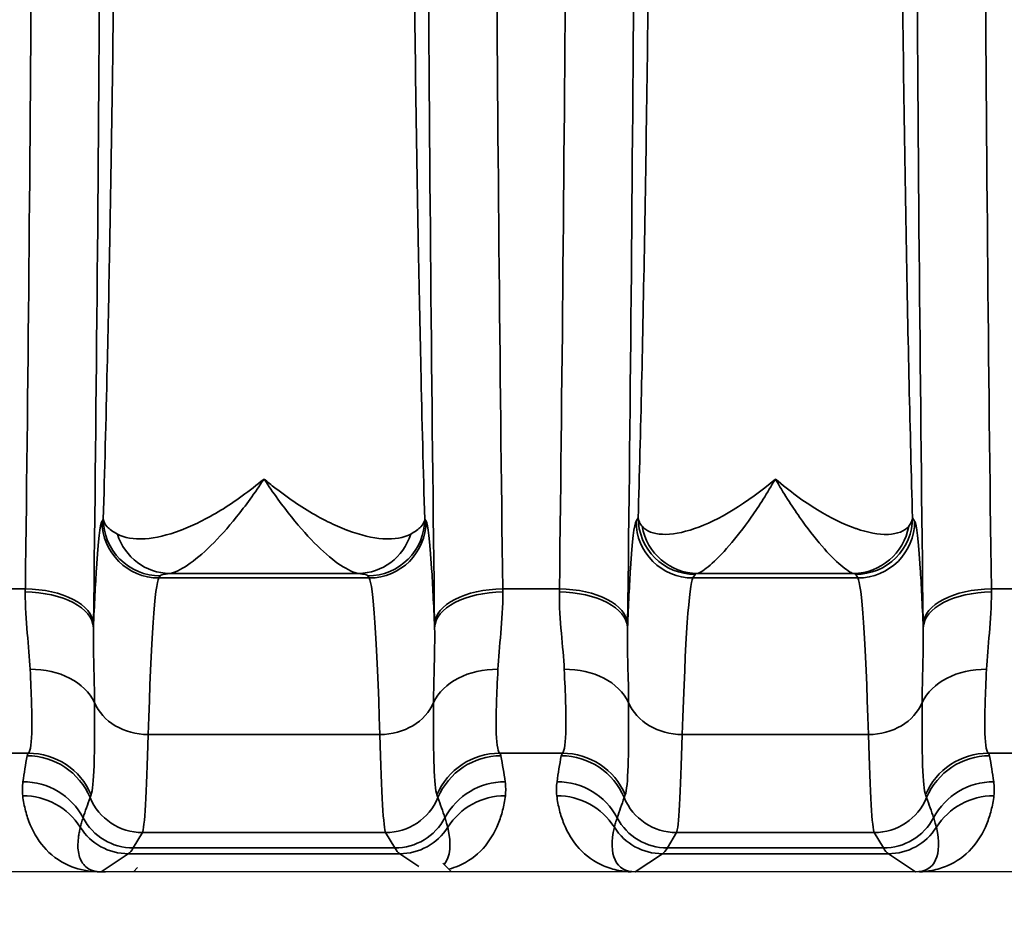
# Model space of a CAD drawing. Header units: millimetres. Extents: x 399 to 6233, y -1870 to 1602.
# Tile 483 of 656: x 5488.44 to 5497.11, y -96.84 to -88.94. Entities that reach past the tile are written whole.
import ezdxf

# ---------------------------------------------------------------- set-up
doc = ezdxf.new("R2010")
doc.units = ezdxf.units.MM
for name, color, linetype, lineweight in [('AM_5', 3, 'Continuous', 25), ('可見 (ISO)', 7, 'Continuous', 25), ('窄部可見 (ISO)', 7, 'Continuous', 35)]:
    doc.layers.add(name, color=color, linetype=linetype, lineweight=lineweight)
doc.styles.add('尺寸標註', font='romans.shx', dxfattribs={"bigfont": 'CHINESET.SHX'})
doc.dimstyles.new('CNS1$0', dxfattribs={"dimtxt": 2.5, "dimasz": 2.5, "dimexe": 1, "dimexo": 1, "dimgap": 1.5, "dimtad": 1, "dimtoh": 1, "dimdec": 1, "dimdsep": 46, "dimtxsty": '尺寸標註', "dimcen": 0, "dimclrd": 2, "dimclre": 2, "dimclrt": 1, "dimadec": 0, "dimazin": 2, "dimtp": 0.1, "dimtm": 0.1, "dimtfac": 0.71, "dimtdec": 1, "dimtmove": 0, "dimatfit": 0, "dimfxl": 0, "dimlwd": 13, "dimlwe": 13, "dimarcsym": 0})

# ---------------------------------------------------------------- blocks, each defined once
blk = doc.blocks.new('*D361')
at = {"layer": 'AM_5', "color": 2, "lineweight": 13}
for p, q in [((5422.6415, -82.0373), (5422.6415, -115.6531)), ((5583.3615, -87.8873), (5583.3615, -115.6531)), ((5425.1415, -114.6531), (5580.8615, -114.6531))]:
    blk.add_line(p, q, dxfattribs=at)
at = {"layer": 'AM_5', "color": 2, "lineweight": -2}
for points in [[(5425.1415, -114.2364), (5425.1415, -115.0697), (5422.6415, -114.6531)], [(5580.8615, -114.2364), (5580.8615, -115.0697), (5583.3615, -114.6531)]]:
    blk.add_solid(points, dxfattribs=at)
at = {"layer": 'Defpoints', "color": 0, "lineweight": -2}
for p in [(5422.6415, -81.0373), (5583.3615, -86.8873), (5583.3615, -114.6531)]:
    blk.add_point(p, dxfattribs=at)
at = {"layer": 'AM_5', "color": 1, "insert": (5503.0015, -111.9031), "char_height": 2.5, "attachment_point": 5, "style": '尺寸標註'}
blk.add_mtext('160.7', dxfattribs=at)

msp = doc.modelspace()

# ---------------------------------------------------------------- linework, layer by layer
at = {"layer": '可見 (ISO)'}
for p, q in [((5489.5513, -95.7873), (5489.5513, -95.7873)), ((5491.6318, -95.7873), (5491.6318, -95.7873)), ((5491.6322, -95.7956), (5491.6322, -95.7956)), ((5494.2513, -95.7873), (5494.2513, -95.7873)), ((5495.9318, -95.7873), (5495.9318, -95.7873)), ((5543.0915, -96.4373), (5438.5915, -96.4373)), ((5489.4785, -96.4003), (5489.4415, -96.4373)), ((5492.1647, -96.3605), (5492.2415, -96.4373))]:
    msp.add_line(p, q, dxfattribs=at)
for points, knots in [([(5489.1586, -96.4372), (5489.1631, -96.4372), (5489.1681, -96.4373), (5489.1738, -96.4373), (5489.1806, -96.4373), (5489.1881, -96.4373), (5489.1953, -96.4373)], [-0.00000491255, -0.00000491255, -0.00000491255, -0.00000491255, 0.00001325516, 0.00001325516, 0.00001325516, 0.00003527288, 0.00003527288, 0.00003527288, 0.00003527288]), ([(5493.8586, -96.4371), (5493.8532, -96.4372), (5493.8467, -96.4373), (5493.8395, -96.4373), (5493.834, -96.4373), (5493.8282, -96.4373), (5493.8225, -96.4373)], [-0.00000491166, -0.00000491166, -0.00000491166, -0.00000491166, 0.00001772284, 0.00001772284, 0.00001772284, 0.00003506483, 0.00003506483, 0.00003506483, 0.00003506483]), ([(5496.3606, -96.4373), (5496.3535, -96.4373), (5496.3463, -96.4373), (5496.3397, -96.4373), (5496.334, -96.4373), (5496.3289, -96.4372), (5496.3244, -96.4371)], [0.00000000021, 0.00000000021, 0.00000000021, 0.00000000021, 0.00002113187, 0.00002113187, 0.00002113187, 0.0000394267, 0.0000394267, 0.0000394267, 0.0000394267])]:
    msp.add_open_spline(points, degree=3, knots=knots, dxfattribs=at)
at = {"layer": '窄部可見 (ISO)'}
for p, q in [((5493.8658, -93.3513), (5493.8844, -93.3201)), ((5496.2987, -93.3201), (5496.3173, -93.3513)), ((5489.1658, -93.3513), (5489.1769, -93.3327)), ((5492.0062, -93.3327), (5492.0062, -93.3327)), ((5492.0062, -93.3327), (5492.0173, -93.3513)), ((5489.6768, -93.8324), (5489.6657, -93.851)), ((5491.4234, -93.8108), (5489.7597, -93.8108)), ((5491.5174, -93.851), (5491.5063, -93.8324)), ((5494.3843, -93.8199), (5494.3657, -93.851)), ((5495.7775, -93.8108), (5494.4056, -93.8108)), ((5495.8174, -93.851), (5495.7988, -93.8199)), ((5489.6657, -93.851), (5491.5174, -93.851)), ((5494.3657, -93.851), (5495.8174, -93.851)), ((5487.9921, -93.9467), (5488.491, -93.9467)), ((5492.6921, -93.9467), (5493.191, -93.9467)), ((5496.9921, -93.9467), (5497.1937, -93.9467)), ((5491.6113, -95.2298), (5489.5718, -95.2298)), ((5495.9113, -95.2298), (5494.2718, -95.2298)), ((5488.5182, -95.3924), (5487.9649, -95.3924)), ((5493.2182, -95.3924), (5492.6649, -95.3924)), ((5497.254, -95.3924), (5496.9649, -95.3924)), ((5491.6341, -95.8302), (5491.6341, -95.8302)), ((5489.5221, -96.0915), (5489.4409, -96.2269)), ((5491.661, -96.0915), (5489.5221, -96.0915)), ((5491.7422, -96.2269), (5491.661, -96.0915)), ((5494.2221, -96.0915), (5494.1409, -96.2269)), ((5495.961, -96.0915), (5494.2221, -96.0915)), ((5496.0422, -96.2269), (5495.961, -96.0915)), ((5489.4409, -96.2269), (5491.7422, -96.2269)), ((5494.1409, -96.2269), (5496.0422, -96.2269)), ((5489.3972, -96.2781), (5489.1586, -96.4372)), ((5491.7859, -96.2781), (5489.3972, -96.2781)), ((5491.9531, -96.3896), (5491.7859, -96.2781)), ((5494.0972, -96.2781), (5493.8586, -96.4371)), ((5496.0859, -96.2781), (5494.0972, -96.2781)), ((5496.3244, -96.4371), (5496.0859, -96.2781))]:
    msp.add_line(p, q, dxfattribs=at)
for centre, major_axis, ratio, start_param, end_param in [((5492.7318, -81.0373), (0, 25), 0.02145, 4.169777, 4.712389), ((5489.6657, -93.3513), (0.4288, -0.2572), 0.999172, 3.682263, 5.252328), ((5491.5174, -93.3513), (0.4288, 0.2572), 0.999172, 4.17245, 5.742515), ((5494.3657, -93.3513), (-0.4288, 0.2572), 0.999172, 0.54067, 2.110736), ((5494.4056, -93.3111), (0.117, -0.4861), 0.989056, 4.648351, 6.04438), ((5495.7775, -93.3111), (-0.117, -0.4861), 0.989056, 0.238805, 1.634834), ((5495.8174, -93.3513), (0.4288, 0.2572), 0.999172, 4.17245, 5.742515), ((5489.7597, -93.3111), (0.066, -0.4956), 0.966733, 4.897948, 6.146318), ((5491.4234, -93.3111), (-0.066, -0.4956), 0.966733, 0.136867, 1.385237), ((5489.6719, -101.8494), (0, 8.0033), 0.022251, 0.034889, 0.596848), ((5491.5112, -101.8494), (0, 8.0033), 0.022251, 5.686337, 6.248296), ((5494.3719, -101.8494), (0, 8.0033), 0.022251, 0.034889, 0.596848), ((5495.8112, -101.8494), (0, 8.0033), 0.022251, 5.686337, 6.248296), ((5488.4425, -92.7882), (-0.0075, -2.5085), 0.023353, 1.078712, 1.090793), ((5488.4906, -94.2887), (0.5999, -0.0078), 0.525274, 0.024614, 1.577589), ((5488.491, -94.2565), (0.6, -0.0076), 0.516344, 0.024457, 1.577318), ((5492.6921, -94.2565), (-0.6, -0.0076), 0.516344, 4.705867, 6.258728), ((5492.6925, -94.2887), (-0.5999, -0.0078), 0.525274, 4.705596, 6.258572), ((5492.7406, -92.7881), (-0.0075, 2.5085), 0.023353, 2.050807, 2.062888), ((5493.1425, -92.7881), (-0.0075, -2.5085), 0.023353, 1.078708, 1.090789), ((5493.1906, -94.2887), (0.5999, -0.0078), 0.525274, 0.024614, 1.577589), ((5493.191, -94.2565), (0.6, -0.0076), 0.516344, 0.024457, 1.577318), ((5496.9921, -94.2565), (-0.6, -0.0076), 0.516344, 4.705867, 6.258728), ((5496.9925, -94.2887), (-0.5999, -0.0078), 0.525274, 4.705596, 6.258572), ((5497.0405, -92.7882), (-0.0075, 2.5085), 0.023352, 2.050796, 2.062877), ((5489.0424, -92.8663), (-0.0075, -3.0102), 0.019461, 1.078669, 1.09077), ((5492.1407, -92.8663), (-0.0075, 3.0102), 0.01946, 2.05082, 2.062921), ((5493.7424, -92.8663), (-0.0075, -3.0102), 0.01946, 1.078674, 1.090775), ((5496.4407, -92.8663), (-0.0075, 3.0102), 0.019461, 2.050823, 2.062924), ((5488.5335, -95.1062), (0.5996, 0.0231), 0.752166, 0.306707, 1.54183), ((5492.6496, -95.1062), (-0.5996, 0.0231), 0.752166, 4.741355, 5.976479), ((5493.2335, -95.1062), (0.5996, 0.0231), 0.752166, 0.306707, 1.54183), ((5496.9496, -95.1062), (-0.5996, 0.0231), 0.752166, 4.741355, 5.976479), ((5489.5718, -94.8163), (-0.4998, 0.0154), 0.826915, 0.361643, 1.596274), ((5491.6113, -94.8163), (0.4998, 0.0154), 0.826915, 4.686911, 5.921542), ((5494.2718, -94.8163), (-0.4998, 0.0154), 0.826915, 0.361643, 1.596274), ((5495.9113, -94.8163), (0.4998, 0.0154), 0.826915, 4.686911, 5.921542), ((5489.5242, -91.9776), (-0.0054, -4.1169), 0.020515, 0.038068, 0.660085), ((5491.6589, -91.9776), (0.0054, -4.1169), 0.020515, 5.6231, 6.245118), ((5494.2242, -91.9776), (-0.0054, -4.1169), 0.020515, 0.038068, 0.660085), ((5495.9589, -91.9776), (0.0054, -4.1169), 0.020515, 5.6231, 6.245118), ((5500.1857, -95.4231), (-11.6791, 0), 0.058758, 6.23842, 6.27237), ((5488.5182, -95.9914), (0.4766, -0.3645), 0.997266, 1.053258, 2.22233), ((5492.6649, -95.9914), (-0.4766, -0.3645), 0.997266, 4.060855, 5.229927), ((5480.9977, -95.4231), (11.6789, 0), 0.058758, 0.010815, 0.044766), ((5504.8857, -95.4231), (-11.6791, 0), 0.058758, 6.23842, 6.27237), ((5493.2182, -95.9914), (-0.4766, 0.3645), 0.997266, 4.194851, 5.363923), ((5496.9649, -95.9914), (0.4766, 0.3645), 0.997266, 0.919263, 2.088334), ((5485.2977, -95.4231), (11.6789, 0), 0.058758, 0.010815, 0.044766), ((5489.2482, -94.9047), (0.5835, 1.8978), 0.300773, 1.934402, 2.061197), ((5488.5072, -96.0146), (0.5898, -0.11), 0.998212, 0.579882, 1.754795), ((5492.6759, -96.0146), (-0.5898, -0.11), 0.998212, 4.52839, 5.703303), ((5491.9349, -94.9047), (-0.5835, 1.8978), 0.300773, 4.221988, 4.348784), ((5493.9482, -94.9047), (0.5835, 1.8978), 0.300773, 1.934402, 2.061197), ((5493.2072, -96.0146), (-0.5898, 0.11), 0.998212, 3.721475, 4.896388), ((5496.9759, -96.0146), (0.5898, 0.11), 0.998212, 1.386797, 2.56171), ((5496.2349, -94.9047), (-0.5835, 1.8978), 0.300773, 4.221988, 4.348784), ((5488.4699, -96.2427), (0.5942, -0.0832), 0.998238, 0.627947, 1.709607), ((5492.7132, -96.2427), (-0.5942, -0.0832), 0.998238, 4.573579, 5.655239), ((5493.1699, -96.2427), (-0.5942, 0.0832), 0.998238, 3.769539, 4.851199), ((5497.0132, -96.2427), (0.5942, 0.0832), 0.998238, 1.431986, 2.513646), ((5488.4679, -96.366), (0.5953, 0.0753), 0.998245, 0.438747, 1.445107), ((8616.9215, -98.9847), (-3128.2819, 0.8538), 0.045755, 6.266788, 6.268029), ((5492.0719, -87.9667), (-3.0142, -7.8269), 0.001618, 6.189135, 6.234176), ((5489.5221, -95.5918), (0.4288, -0.2572), 0.999172, 4.077035, 5.252328), ((5491.661, -95.5918), (0.4288, 0.2572), 0.999172, 4.17245, 5.347743), ((5489.1111, -87.9667), (3.0142, -7.8269), 0.001618, 0.049009, 0.09405), ((2364.2616, -98.9847), (3128.2819, 0.8538), 0.045755, 0.015157, 0.016397), ((5492.7152, -96.366), (-0.5953, 0.0753), 0.998245, 4.838078, 5.844438), ((5493.1679, -96.366), (-0.5953, -0.0753), 0.998245, 3.58034, 4.5867), ((8621.6215, -98.9847), (-3128.2819, 0.8538), 0.045755, 6.266788, 6.268029), ((5496.7719, -87.9667), (-3.0142, -7.8269), 0.001618, 6.189135, 6.234176), ((5494.2221, -95.5918), (-0.4288, 0.2572), 0.999172, 0.935442, 2.110736), ((5495.961, -95.5918), (0.4288, 0.2572), 0.999172, 4.17245, 5.347743), ((5493.4111, -87.9667), (3.0142, -7.8269), 0.001618, 0.049009, 0.09405), ((2368.5616, -98.9847), (3128.2819, 0.8538), 0.045755, 0.015157, 0.016397), ((5497.0152, -96.366), (0.5953, -0.0753), 0.998245, 1.696485, 2.702846), ((5489.4409, -95.7272), (0.4288, -0.2572), 0.999172, 4.17032, 5.252328), ((5491.7422, -95.7272), (0.4288, 0.2572), 0.999172, 4.17245, 5.254458), ((5494.1409, -95.7272), (-0.4288, 0.2572), 0.999172, 1.028727, 2.110736), ((5496.0422, -95.7272), (0.4288, 0.2572), 0.999172, 4.17245, 5.254458), ((5489.3972, -95.7782), (0.2773, -0.416), 0.999683, 4.688411, 5.695074), ((5491.7859, -95.7782), (0.2773, 0.416), 0.999683, 3.729704, 4.736367), ((5491.5109, -95.5948), (0.6415, -0.8024), 0.399262, 0.084334, 0.697496), ((5494.3722, -95.5948), (-0.6415, -0.8024), 0.399262, 5.585689, 6.592352), ((5494.0972, -95.7782), (-0.2773, 0.416), 0.999683, 1.546818, 2.553481), ((5496.0859, -95.7782), (0.2773, 0.416), 0.999683, 3.729704, 4.736367), ((5495.8109, -95.5948), (0.6415, -0.8024), 0.399262, 5.974018, 6.980681), ((5489.3681, 3.7555), (0, -100.0434), 0.020838, 0.01396, 0.034899), ((5491.815, 3.7555), (0, -100.0434), 0.020838, 6.248286, 6.269226), ((5494.0681, 3.7555), (0, -100.0434), 0.020838, 0.01396, 0.034899), ((5496.115, 3.7555), (0, -100.0434), 0.020838, 6.248286, 6.269226)]:
    msp.add_ellipse(centre, major_axis=major_axis, ratio=ratio, start_param=start_param, end_param=end_param, dxfattribs=at)
for points, knots in [([(5489.0909, -67.8182), (5489.1159, -69.8008), (5489.1353, -71.9463), (5489.1483, -74.1768), (5489.1613, -76.4073), (5489.1679, -78.7222), (5489.1679, -81.0373), (5489.1679, -83.3525), (5489.1613, -85.6674), (5489.1483, -87.8979), (5489.1353, -90.1283), (5489.1159, -92.2738), (5489.0909, -94.2565)], [2.598981, 2.598981, 2.598981, 2.598981, 2.870287, 2.870287, 2.870287, 3.141593, 3.141593, 3.141593, 3.412899, 3.412899, 3.412899, 3.684204, 3.684204, 3.684204, 3.684204]), ([(5492.0922, -94.2565), (5492.0672, -92.2738), (5492.0478, -90.1283), (5492.0348, -87.8979), (5492.0218, -85.6674), (5492.0152, -83.3525), (5492.0152, -81.0373), (5492.0152, -78.7222), (5492.0218, -76.4073), (5492.0348, -74.1768), (5492.0478, -71.9463), (5492.0672, -69.8008), (5492.0922, -67.8182)], [2.598981, 2.598981, 2.598981, 2.598981, 2.870287, 2.870287, 2.870287, 3.141593, 3.141593, 3.141593, 3.412899, 3.412899, 3.412899, 3.684204, 3.684204, 3.684204, 3.684204]), ([(5496.3922, -94.2565), (5496.3672, -92.2738), (5496.3478, -90.1283), (5496.3348, -87.8979), (5496.3218, -85.6674), (5496.3152, -83.3525), (5496.3152, -81.0373), (5496.3152, -78.7222), (5496.3218, -76.4073), (5496.3348, -74.1768), (5496.3478, -71.9463), (5496.3672, -69.8008), (5496.3922, -67.8182)], [2.598981, 2.598981, 2.598981, 2.598981, 2.870287, 2.870287, 2.870287, 3.141593, 3.141593, 3.141593, 3.412899, 3.412899, 3.412899, 3.684204, 3.684204, 3.684204, 3.684204]), ([(5488.491, -93.9467), (5488.5161, -92.0105), (5488.5354, -89.9153), (5488.5614, -85.5589), (5488.5681, -83.2982), (5488.5681, -78.7765), (5488.5614, -76.5158), (5488.5354, -72.1594), (5488.5161, -70.0642), (5488.491, -68.128)], [2.598981, 2.598981, 2.598981, 2.598981, 2.870287, 2.870287, 3.141593, 3.141593, 3.412899, 3.412899, 3.684204, 3.684204, 3.684204, 3.684204]), ([(5492.6921, -68.128), (5492.667, -70.0642), (5492.6477, -72.1594), (5492.6217, -76.5158), (5492.615, -78.7765), (5492.615, -83.2982), (5492.6217, -85.5589), (5492.6477, -89.9153), (5492.667, -92.0105), (5492.6921, -93.9467)], [2.598981, 2.598981, 2.598981, 2.598981, 2.870287, 2.870287, 3.141593, 3.141593, 3.412899, 3.412899, 3.684204, 3.684204, 3.684204, 3.684204]), ([(5496.9921, -68.128), (5496.967, -70.0642), (5496.9477, -72.1594), (5496.9217, -76.5158), (5496.915, -78.7765), (5496.915, -83.2982), (5496.9217, -85.5589), (5496.9477, -89.9153), (5496.967, -92.0105), (5496.9921, -93.9467)], [2.598981, 2.598981, 2.598981, 2.598981, 2.870287, 2.870287, 3.141593, 3.141593, 3.412899, 3.412899, 3.684204, 3.684204, 3.684204, 3.684204]), ([(5489.1769, -93.3327), (5489.1892, -92.9205), (5489.2011, -92.4638), (5489.2116, -91.9982), (5489.2194, -91.6537), (5489.2269, -91.2861), (5489.234, -90.902), (5489.2423, -90.4504), (5489.25, -89.9756), (5489.2571, -89.4775), (5489.2643, -88.9795), (5489.2709, -88.4527), (5489.2766, -87.9241), (5489.2798, -87.6296), (5489.2828, -87.3306), (5489.2856, -87.0273), (5489.2928, -86.2419), (5489.2986, -85.426), (5489.3029, -84.583), (5489.3089, -83.4145), (5489.3119, -82.232), (5489.3119, -81.0373), (5489.3119, -79.8427), (5489.3089, -78.6608), (5489.3029, -77.4917), (5489.2986, -76.6482), (5489.2928, -75.8328), (5489.2856, -75.0474), (5489.2828, -74.7442), (5489.2798, -74.4453), (5489.2766, -74.1507), (5489.2709, -73.6218), (5489.2643, -73.0952), (5489.2571, -72.5971), (5489.25, -72.0991), (5489.2423, -71.6243), (5489.234, -71.1727), (5489.2269, -70.7886), (5489.2194, -70.421), (5489.2116, -70.0765), (5489.2011, -69.6108), (5489.1892, -69.1541), (5489.1769, -68.742)], [0.0300641, 0.0300641, 0.0300641, 0.0300641, 0.0975901, 0.0975901, 0.0975901, 0.1475485, 0.1475485, 0.1475485, 0.2062907, 0.2062907, 0.2062907, 0.265033, 0.265033, 0.265033, 0.2977638, 0.2977638, 0.2977638, 0.3825174, 0.3825174, 0.3825174, 0.5, 0.5, 0.5, 0.6174862, 0.6174862, 0.6174862, 0.7022467, 0.7022467, 0.7022467, 0.7349706, 0.7349706, 0.7349706, 0.7937128, 0.7937128, 0.7937128, 0.852455, 0.852455, 0.852455, 0.9024183, 0.9024183, 0.9024183, 0.9699394, 0.9699394, 0.9699394, 0.9699394]), ([(5492.0062, -68.742), (5491.9939, -69.1541), (5491.982, -69.6108), (5491.9715, -70.0765), (5491.9637, -70.421), (5491.9562, -70.7886), (5491.9491, -71.1726), (5491.9408, -71.6243), (5491.9331, -72.0991), (5491.926, -72.5971), (5491.9188, -73.0952), (5491.9122, -73.6219), (5491.9065, -74.1506), (5491.9032, -74.4451), (5491.9002, -74.7441), (5491.8975, -75.0474), (5491.8903, -75.8328), (5491.8845, -76.6487), (5491.8802, -77.4917), (5491.8742, -78.6602), (5491.8712, -79.8427), (5491.8712, -81.0373), (5491.8712, -82.232), (5491.8742, -83.4139), (5491.8802, -84.583), (5491.8845, -85.4265), (5491.8903, -86.2419), (5491.8975, -87.0273), (5491.9002, -87.3305), (5491.9032, -87.6294), (5491.9065, -87.924), (5491.9122, -88.4529), (5491.9188, -88.9795), (5491.9259, -89.4775), (5491.9331, -89.9756), (5491.9408, -90.4504), (5491.9491, -90.902), (5491.9562, -91.2861), (5491.9637, -91.6537), (5491.9715, -91.9982), (5491.982, -92.4639), (5491.9939, -92.9205), (5492.0062, -93.3327)], [0.0300641, 0.0300641, 0.0300641, 0.0300641, 0.0975901, 0.0975901, 0.0975901, 0.1475485, 0.1475485, 0.1475485, 0.2062907, 0.2062907, 0.2062907, 0.265033, 0.265033, 0.265033, 0.2977638, 0.2977638, 0.2977638, 0.3825174, 0.3825174, 0.3825174, 0.5, 0.5, 0.5, 0.6174862, 0.6174862, 0.6174862, 0.7022467, 0.7022467, 0.7022467, 0.7349706, 0.7349706, 0.7349706, 0.7937128, 0.7937128, 0.7937128, 0.852455, 0.852455, 0.852455, 0.9024183, 0.9024183, 0.9024183, 0.9699394, 0.9699394, 0.9699394, 0.9699394]), ([(5493.8844, -93.3201), (5493.895, -92.9518), (5493.9052, -92.5522), (5493.9145, -92.1425), (5493.9235, -91.7466), (5493.932, -91.3212), (5493.94, -90.8767), (5493.9481, -90.4244), (5493.9556, -89.9496), (5493.9626, -89.4522), (5493.9695, -88.9549), (5493.976, -88.4299), (5493.9816, -87.9016), (5493.9844, -87.6397), (5493.987, -87.3744), (5493.9895, -87.1058), (5493.992, -86.8326), (5493.9943, -86.5558), (5493.9965, -86.2756), (5494.0008, -85.7199), (5494.0044, -85.1495), (5494.0073, -84.5675), (5494.0131, -83.4036), (5494.0161, -82.2262), (5494.0161, -81.0373), (5494.0161, -79.8484), (5494.0131, -78.6717), (5494.0073, -77.5072), (5494.0029, -76.6312), (5493.997, -75.7842), (5493.9895, -74.9689), (5493.987, -74.7003), (5493.9844, -74.4351), (5493.9816, -74.1732), (5493.9759, -73.6446), (5493.9695, -73.1197), (5493.9626, -72.6224), (5493.9556, -72.1251), (5493.9481, -71.6504), (5493.94, -71.1981), (5493.932, -70.7535), (5493.9235, -70.3281), (5493.9145, -69.9322), (5493.9052, -69.5225), (5493.895, -69.1229), (5493.8844, -68.7545)], [0.0294093, 0.0294093, 0.0294093, 0.0294093, 0.089244, 0.089244, 0.089244, 0.1470574, 0.1470574, 0.1470574, 0.2058814, 0.2058814, 0.2058814, 0.2647055, 0.2647055, 0.2647055, 0.2938656, 0.2938656, 0.2938656, 0.3235296, 0.3235296, 0.3235296, 0.3823536, 0.3823536, 0.3823536, 0.5, 0.5, 0.5, 0.6176498, 0.6176498, 0.6176498, 0.7061501, 0.7061501, 0.7061501, 0.735298, 0.735298, 0.735298, 0.794122, 0.794122, 0.794122, 0.8529461, 0.8529461, 0.8529461, 0.9107639, 0.9107639, 0.9107639, 0.9705942, 0.9705942, 0.9705942, 0.9705942]), ([(5496.2987, -68.7545), (5496.2881, -69.1229), (5496.2779, -69.5225), (5496.2686, -69.9322), (5496.2596, -70.3281), (5496.2511, -70.7535), (5496.2431, -71.198), (5496.235, -71.6503), (5496.2275, -72.1251), (5496.2205, -72.6224), (5496.2136, -73.1198), (5496.2071, -73.6447), (5496.2015, -74.1731), (5496.1987, -74.435), (5496.1961, -74.7003), (5496.1936, -74.9688), (5496.1911, -75.2421), (5496.1888, -75.5189), (5496.1866, -75.7991), (5496.1823, -76.3547), (5496.1787, -76.9252), (5496.1758, -77.5072), (5496.1699, -78.6711), (5496.167, -79.8485), (5496.167, -81.0373), (5496.167, -82.2263), (5496.1699, -83.403), (5496.1758, -84.5675), (5496.1802, -85.4435), (5496.1861, -86.2904), (5496.1936, -87.1058), (5496.1961, -87.3743), (5496.1987, -87.6396), (5496.2015, -87.9015), (5496.2071, -88.43), (5496.2136, -88.9549), (5496.2205, -89.4522), (5496.2275, -89.9495), (5496.235, -90.4243), (5496.2431, -90.8766), (5496.2511, -91.3212), (5496.2596, -91.7466), (5496.2686, -92.1425), (5496.2779, -92.5522), (5496.2881, -92.9518), (5496.2987, -93.3202)], [0.0294093, 0.0294093, 0.0294093, 0.0294093, 0.089244, 0.089244, 0.089244, 0.1470574, 0.1470574, 0.1470574, 0.2058814, 0.2058814, 0.2058814, 0.2647055, 0.2647055, 0.2647055, 0.2938656, 0.2938656, 0.2938656, 0.3235296, 0.3235296, 0.3235296, 0.3823536, 0.3823536, 0.3823536, 0.5, 0.5, 0.5, 0.6176498, 0.6176498, 0.6176498, 0.7061501, 0.7061501, 0.7061501, 0.735298, 0.735298, 0.735298, 0.794122, 0.794122, 0.794122, 0.8529461, 0.8529461, 0.8529461, 0.9107639, 0.9107639, 0.9107639, 0.9705942, 0.9705942, 0.9705942, 0.9705942]), ([(5493.8679, -81.0373), (5493.8679, -83.3526), (5493.8613, -85.6674), (5493.8483, -87.8979), (5493.8353, -90.1283), (5493.8159, -92.2738), (5493.7909, -94.2565)], [0, 0, 0, 0, 0.2713059, 0.2713059, 0.2713059, 0.5426118, 0.5426118, 0.5426118, 0.5426118]), ([(5489.301, -93.4652), (5489.3639, -93.499), (5489.4448, -93.5119), (5489.5381, -93.5062), (5489.5407, -93.506), (5489.5433, -93.5059), (5489.5458, -93.5057), (5489.6373, -93.4992), (5489.7421, -93.4743), (5489.8523, -93.4331), (5489.8557, -93.4318), (5489.8591, -93.4305), (5489.8626, -93.4292), (5489.916, -93.4088), (5489.9708, -93.3847), (5490.027, -93.3569), (5490.0867, -93.3273), (5490.1479, -93.2935), (5490.2104, -93.2554), (5490.2728, -93.2172), (5490.336, -93.1751), (5490.3997, -93.1291), (5490.4635, -93.083), (5490.5285, -93.0324), (5490.5915, -92.9798)], [0, 0, 0, 0, 0.000592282, 0.000592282, 0.000592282, 0.000608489, 0.000608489, 0.000608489, 0.001184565, 0.001184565, 0.001184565, 0.00120247, 0.00120247, 0.00120247, 0.001480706, 0.001480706, 0.001480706, 0.001776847, 0.001776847, 0.001776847, 0.002072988, 0.002072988, 0.002072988, 0.002369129, 0.002369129, 0.002369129, 0.002369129]), ([(5490.5915, -92.9798), (5490.5101, -93.1036), (5490.4285, -93.2159), (5490.3496, -93.314), (5490.2718, -93.4109), (5490.1963, -93.4946), (5490.1242, -93.5654), (5490.0511, -93.6372), (5489.981, -93.6955), (5489.9193, -93.7369), (5489.857, -93.7787), (5489.8023, -93.804), (5489.7597, -93.8108)], [-0.000011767, -0.000011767, -0.000011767, -0.000011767, 0.000578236, 0.000578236, 0.000578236, 0.001160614, 0.001160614, 0.001160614, 0.001751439, 0.001751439, 0.001751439, 0.002348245, 0.002348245, 0.002348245, 0.002348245]), ([(5490.5915, -92.9798), (5490.6236, -93.0065), (5490.6557, -93.0324), (5490.6877, -93.0573), (5490.7197, -93.0821), (5490.7516, -93.1061), (5490.7834, -93.1291), (5490.8469, -93.175), (5490.9099, -93.217), (5490.9718, -93.2548), (5491.0336, -93.2926), (5491.0945, -93.3263), (5491.1543, -93.356), (5491.2108, -93.3841), (5491.2663, -93.4085), (5491.3205, -93.4292), (5491.3237, -93.4304), (5491.3268, -93.4316), (5491.3299, -93.4328), (5491.4413, -93.4745), (5491.5457, -93.4992), (5491.6373, -93.5057), (5491.6398, -93.5059), (5491.6424, -93.506), (5491.6449, -93.5062), (5491.7383, -93.5119), (5491.8192, -93.499), (5491.8821, -93.4652)], [-0.000011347, -0.000011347, -0.000011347, -0.000011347, 0.000139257, 0.000139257, 0.000139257, 0.000289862, 0.000289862, 0.000289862, 0.000591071, 0.000591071, 0.000591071, 0.00089228, 0.00089228, 0.00089228, 0.001176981, 0.001176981, 0.001176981, 0.001193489, 0.001193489, 0.001193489, 0.001779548, 0.001779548, 0.001779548, 0.001795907, 0.001795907, 0.001795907, 0.002398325, 0.002398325, 0.002398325, 0.002398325]), ([(5491.4234, -93.8108), (5491.3813, -93.804), (5491.3274, -93.7792), (5491.2659, -93.7383), (5491.2044, -93.6974), (5491.1346, -93.6395), (5491.0617, -93.5682), (5490.9887, -93.4968), (5490.9122, -93.4121), (5490.8334, -93.314), (5490.7546, -93.2159), (5490.6721, -93.1024), (5490.5915, -92.9798)], [0, 0, 0, 0, 0.000584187, 0.000584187, 0.000584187, 0.001168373, 0.001168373, 0.001168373, 0.00175256, 0.00175256, 0.00175256, 0.002336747, 0.002336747, 0.002336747, 0.002336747]), ([(5493.9183, -93.3955), (5493.9914, -93.4842), (5494.1687, -93.4892), (5494.3794, -93.4167), (5494.5901, -93.3442), (5494.8414, -93.1942), (5495.0915, -92.9798)], [0, 0, 0, 0, 0.00119489, 0.00119489, 0.00119489, 0.002389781, 0.002389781, 0.002389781, 0.002389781]), ([(5495.0915, -92.9798), (5495.0202, -93.1035), (5494.9484, -93.2158), (5494.8793, -93.3144), (5494.8112, -93.4116), (5494.746, -93.4954), (5494.6852, -93.5658), (5494.6234, -93.6374), (5494.5655, -93.6956), (5494.5172, -93.737), (5494.4685, -93.7789), (5494.429, -93.804), (5494.4056, -93.8108)], [-0.000011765, -0.000011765, -0.000011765, -0.000011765, 0.000565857, 0.000565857, 0.000565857, 0.001135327, 0.001135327, 0.001135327, 0.001714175, 0.001714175, 0.001714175, 0.002298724, 0.002298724, 0.002298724, 0.002298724]), ([(5495.0915, -92.9798), (5495.1541, -93.0335), (5495.2167, -93.0831), (5495.2787, -93.1285), (5495.3406, -93.1738), (5495.4019, -93.2149), (5495.4619, -93.2515), (5495.5781, -93.3222), (5495.6888, -93.376), (5495.7923, -93.4127), (5495.7957, -93.4139), (5495.7992, -93.4152), (5495.8027, -93.4164), (5495.9055, -93.4518), (5495.9999, -93.4692), (5496.0777, -93.4673), (5496.0804, -93.4673), (5496.0832, -93.4672), (5496.0859, -93.4671), (5496.1653, -93.4637), (5496.2282, -93.4399), (5496.2648, -93.3955)], [-0.000011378, -0.000011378, -0.000011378, -0.000011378, 0.000287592, 0.000287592, 0.000287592, 0.000586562, 0.000586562, 0.000586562, 0.001165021, 0.001165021, 0.001165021, 0.001184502, 0.001184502, 0.001184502, 0.001762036, 0.001762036, 0.001762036, 0.001782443, 0.001782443, 0.001782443, 0.002380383, 0.002380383, 0.002380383, 0.002380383]), ([(5495.7775, -93.8108), (5495.7544, -93.8041), (5495.7155, -93.7794), (5495.6676, -93.7385), (5495.6196, -93.6976), (5495.5621, -93.6399), (5495.5005, -93.5688), (5495.4389, -93.4977), (5495.3728, -93.413), (5495.3037, -93.3144), (5495.2347, -93.2158), (5495.1623, -93.1025), (5495.0915, -92.9798)], [0, 0, 0, 0, 0.000572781, 0.000572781, 0.000572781, 0.001145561, 0.001145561, 0.001145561, 0.001718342, 0.001718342, 0.001718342, 0.002291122, 0.002291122, 0.002291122, 0.002291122]), ([(5493.8844, -93.3201), (5493.8846, -93.3203), (5493.8847, -93.3231), (5493.8849, -93.3245), (5493.8851, -93.326), (5493.8853, -93.3276), (5493.8856, -93.3292), (5493.8862, -93.3324), (5493.8869, -93.3355), (5493.8877, -93.3387), (5493.8893, -93.345), (5493.8916, -93.3513), (5493.8944, -93.3576), (5493.9, -93.3703), (5493.9079, -93.3829), (5493.9183, -93.3955)], [-0.00000006, -0.00000006, -0.00000006, -0.00000006, 0.0000185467, 0.0000185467, 0.0000185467, 0.0000394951, 0.0000394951, 0.0000394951, 0.0000814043, 0.0000814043, 0.0000814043, 0.0001653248, 0.0001653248, 0.0001653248, 0.0003340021, 0.0003340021, 0.0003340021, 0.0003340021]), ([(5494.3843, -93.8199), (5494.2535, -93.8198), (5494.1235, -93.7659), (5494.031, -93.6734), (5493.9384, -93.5809), (5493.8845, -93.4509), (5493.8844, -93.3201)], [0, 0, 0, 0, 0.5, 0.5, 0.5, 1, 1, 1, 1]), ([(5495.7988, -93.8199), (5495.9296, -93.8198), (5496.0596, -93.7659), (5496.1521, -93.6734), (5496.2447, -93.5809), (5496.2985, -93.4509), (5496.2987, -93.3202)], [0, 0, 0, 0, 0.5, 0.5, 0.5, 1, 1, 1, 1]), ([(5489.0905, -94.2887), (5489.0988, -94.0834), (5489.1076, -93.9078), (5489.1167, -93.7668), (5489.1325, -93.5188), (5489.1492, -93.3788), (5489.1658, -93.3513)], [4.2369849, 4.2369849, 4.2369849, 4.2369849, 4.3966729, 4.3966729, 4.3966729, 4.6774824, 4.6774824, 4.6774824, 4.6774824]), ([(5489.1769, -93.3327), (5489.1795, -93.3552), (5489.1909, -93.3779), (5489.2316, -93.422), (5489.261, -93.4438), (5489.301, -93.4652)], [-0.000000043, -0.000000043, -0.000000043, -0.000000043, 0.0003786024, 0.0003786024, 0.0007572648, 0.0007572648, 0.0007572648, 0.0007572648]), ([(5489.1769, -93.3327), (5489.177, -93.4635), (5489.2309, -93.5934), (5489.3234, -93.6859), (5489.416, -93.7784), (5489.546, -93.8323), (5489.6768, -93.8324)], [0, 0, 0, 0, 0.5, 0.5, 0.5, 1, 1, 1, 1]), ([(5491.5063, -93.8324), (5491.6371, -93.8323), (5491.7671, -93.7784), (5491.8597, -93.6859), (5491.9522, -93.5934), (5492.006, -93.4635), (5492.0062, -93.3327)], [0, 0, 0, 0, 0.5, 0.5, 0.5, 1, 1, 1, 1]), ([(5491.8821, -93.4652), (5491.9221, -93.4438), (5491.9515, -93.422), (5491.9922, -93.3779), (5492.0036, -93.3552), (5492.0062, -93.3327)], [0, 0, 0, 0, 0.0003786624, 0.0003786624, 0.0007573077, 0.0007573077, 0.0007573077, 0.0007573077]), ([(5492.0173, -93.3513), (5492.0338, -93.3788), (5492.0505, -93.5188), (5492.0664, -93.7668), (5492.0755, -93.9078), (5492.0842, -94.0834), (5492.0926, -94.2887)], [4.7472956, 4.7472956, 4.7472956, 4.7472956, 5.0281051, 5.0281051, 5.0281051, 5.1877931, 5.1877931, 5.1877931, 5.1877931]), ([(5493.7905, -94.2887), (5493.7988, -94.0834), (5493.8076, -93.9078), (5493.8167, -93.7668), (5493.8325, -93.5188), (5493.8492, -93.3788), (5493.8658, -93.3513)], [4.2369849, 4.2369849, 4.2369849, 4.2369849, 4.3966729, 4.3966729, 4.3966729, 4.6774824, 4.6774824, 4.6774824, 4.6774824]), ([(5496.3173, -93.3513), (5496.3338, -93.3788), (5496.3505, -93.5188), (5496.3664, -93.7668), (5496.3755, -93.9078), (5496.3842, -94.0834), (5496.3926, -94.2887)], [4.7472956, 4.7472956, 4.7472956, 4.7472956, 5.0281051, 5.0281051, 5.0281051, 5.1877931, 5.1877931, 5.1877931, 5.1877931]), ([(5488.5335, -94.6548), (5488.5289, -94.5556), (5488.5181, -94.4493), (5488.508, -94.3359), (5488.4979, -94.2225), (5488.4886, -94.1019), (5488.4906, -93.9735)], [0, 0, 0, 0, 0.000446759, 0.000446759, 0.000446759, 0.000893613, 0.000893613, 0.000893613, 0.000893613]), ([(5492.6925, -93.9735), (5492.6945, -94.1019), (5492.6851, -94.2225), (5492.6751, -94.3359), (5492.665, -94.4493), (5492.6542, -94.5556), (5492.6496, -94.6548)], [0, 0, 0, 0, 0.000446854, 0.000446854, 0.000446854, 0.000893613, 0.000893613, 0.000893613, 0.000893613]), ([(5493.2335, -94.6548), (5493.2289, -94.5556), (5493.2181, -94.4493), (5493.208, -94.3359), (5493.1979, -94.2225), (5493.1886, -94.1019), (5493.1906, -93.9735)], [0, 0, 0, 0, 0.000446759, 0.000446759, 0.000446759, 0.000893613, 0.000893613, 0.000893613, 0.000893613]), ([(5496.9925, -93.9735), (5496.9945, -94.1019), (5496.9851, -94.2225), (5496.9751, -94.3359), (5496.965, -94.4493), (5496.9542, -94.5556), (5496.9496, -94.6548)], [0, 0, 0, 0, 0.000446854, 0.000446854, 0.000446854, 0.000893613, 0.000893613, 0.000893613, 0.000893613]), ([(5489.0905, -94.2888), (5489.0879, -94.4017), (5489.0907, -94.5103), (5489.0935, -94.6162), (5489.0964, -94.7296), (5489.0995, -94.8398), (5489.0998, -94.9481)], [0.000000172, 0.000000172, 0.000000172, 0.000000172, 0.000500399, 0.000500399, 0.000500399, 0.001035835, 0.001035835, 0.001035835, 0.001035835]), ([(5492.0833, -94.9481), (5492.0836, -94.8398), (5492.0867, -94.7296), (5492.0896, -94.6162), (5492.0924, -94.5103), (5492.0952, -94.4017), (5492.0926, -94.2888)], [0, 0, 0, 0, 0.000535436, 0.000535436, 0.000535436, 0.001035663, 0.001035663, 0.001035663, 0.001035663]), ([(5493.7905, -94.2888), (5493.7879, -94.4017), (5493.7907, -94.5103), (5493.7935, -94.6162), (5493.7964, -94.7296), (5493.7995, -94.8398), (5493.7998, -94.9481)], [0.000000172, 0.000000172, 0.000000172, 0.000000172, 0.000500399, 0.000500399, 0.000500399, 0.001035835, 0.001035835, 0.001035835, 0.001035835]), ([(5496.3833, -94.9481), (5496.3836, -94.8398), (5496.3867, -94.7296), (5496.3896, -94.6162), (5496.3924, -94.5103), (5496.3952, -94.4017), (5496.3926, -94.2888)], [0, 0, 0, 0, 0.000535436, 0.000535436, 0.000535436, 0.001035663, 0.001035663, 0.001035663, 0.001035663]), ([(5488.5182, -95.3924), (5488.5362, -95.3728), (5488.5466, -95.2991), (5488.5484, -95.173), (5488.5503, -95.0469), (5488.5436, -94.8743), (5488.5335, -94.6548)], [0, 0, 0, 0, 0.000987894, 0.000987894, 0.000987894, 0.001975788, 0.001975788, 0.001975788, 0.001975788]), ([(5492.6496, -94.6548), (5492.6394, -94.8743), (5492.6328, -95.0484), (5492.6347, -95.1742), (5492.6366, -95.3), (5492.6469, -95.3728), (5492.6649, -95.3924)], [0, 0, 0, 0, 0.000987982, 0.000987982, 0.000987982, 0.001975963, 0.001975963, 0.001975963, 0.001975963]), ([(5493.2182, -95.3924), (5493.2362, -95.3728), (5493.2466, -95.2991), (5493.2484, -95.173), (5493.2503, -95.0469), (5493.2436, -94.8743), (5493.2335, -94.6548)], [0, 0, 0, 0, 0.000987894, 0.000987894, 0.000987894, 0.001975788, 0.001975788, 0.001975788, 0.001975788]), ([(5496.9496, -94.6548), (5496.9394, -94.8743), (5496.9328, -95.0484), (5496.9347, -95.1742), (5496.9366, -95.3), (5496.9469, -95.3728), (5496.9649, -95.3924)], [0, 0, 0, 0, 0.000987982, 0.000987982, 0.000987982, 0.001975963, 0.001975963, 0.001975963, 0.001975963]), ([(5489.0998, -94.9481), (5489.101, -95.1793), (5489.1006, -95.3635), (5489.0959, -95.5011), (5489.0913, -95.6387), (5489.0824, -95.7251), (5489.07, -95.7586)], [0, 0, 0, 0, 0.001125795, 0.001125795, 0.001125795, 0.00225159, 0.00225159, 0.00225159, 0.00225159]), ([(5492.1132, -95.7586), (5492.1009, -95.7252), (5492.0922, -95.6394), (5492.0828, -95.3645), (5492.0821, -95.1792), (5492.0833, -94.9481)], [0, 0, 0, 0, 0.001138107, 0.001138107, 0.002276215, 0.002276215, 0.002276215, 0.002276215]), ([(5493.7998, -94.9481), (5493.801, -95.1793), (5493.8006, -95.3635), (5493.7959, -95.5011), (5493.7913, -95.6387), (5493.7824, -95.7251), (5493.77, -95.7586)], [0, 0, 0, 0, 0.001125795, 0.001125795, 0.001125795, 0.00225159, 0.00225159, 0.00225159, 0.00225159]), ([(5496.4132, -95.7586), (5496.4009, -95.7252), (5496.3922, -95.6394), (5496.3828, -95.3645), (5496.3821, -95.1792), (5496.3833, -94.9481)], [0, 0, 0, 0, 0.001138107, 0.001138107, 0.002276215, 0.002276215, 0.002276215, 0.002276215]), ([(5489.1225, -96.4373), (5489.0466, -96.434), (5488.9711, -96.4196), (5488.9001, -96.3923), (5488.8149, -96.3595), (5488.7375, -96.3079), (5488.6743, -96.2416), (5488.6147, -96.179), (5488.5678, -96.1037), (5488.534, -96.0228), (5488.5174, -95.983), (5488.5039, -95.9419), (5488.4932, -95.9004), (5488.4878, -95.8796), (5488.483, -95.8583), (5488.4788, -95.8361), (5488.4745, -95.8139), (5488.4709, -95.7908), (5488.4679, -95.767)], [0.0321682, 0.0321682, 0.0321682, 0.0321682, 0.2510834, 0.2510834, 0.2510834, 0.514069, 0.514069, 0.514069, 0.7621142, 0.7621142, 0.7621142, 0.8839292, 0.8839292, 0.8839292, 0.9447637, 0.9447637, 0.9447637, 1.0057239, 1.0057239, 1.0057239, 1.0057239]), ([(5492.7152, -95.767), (5492.7123, -95.7899), (5492.7088, -95.8121), (5492.7048, -95.8335), (5492.7008, -95.8549), (5492.6963, -95.8754), (5492.6911, -95.8957), (5492.6808, -95.9365), (5492.6678, -95.9768), (5492.652, -96.0157), (5492.6196, -96.0953), (5492.575, -96.1692), (5492.5186, -96.2312), (5492.4588, -96.2969), (5492.3858, -96.3489), (5492.3047, -96.3836), (5492.2765, -96.3956), (5492.2475, -96.4056), (5492.2178, -96.4136)], [2.1358688, 2.1358688, 2.1358688, 2.1358688, 2.1945542, 2.1945542, 2.1945542, 2.25329, 2.25329, 2.25329, 2.3713058, 2.3713058, 2.3713058, 2.612508, 2.612508, 2.612508, 2.8678155, 2.8678155, 2.8678155, 2.9564391, 2.9564391, 2.9564391, 2.9564391]), ([(5493.8225, -96.4373), (5493.7862, -96.4357), (5493.75, -96.4317), (5493.7143, -96.4248), (5493.6676, -96.4159), (5493.6219, -96.4022), (5493.5784, -96.3836), (5493.4973, -96.3489), (5493.4243, -96.2969), (5493.3645, -96.2312), (5493.3081, -96.1692), (5493.2635, -96.0953), (5493.2311, -96.0157), (5493.2153, -95.9768), (5493.2023, -95.9365), (5493.192, -95.8957), (5493.1868, -95.8754), (5493.1823, -95.8549), (5493.1783, -95.8335), (5493.1743, -95.8121), (5493.1708, -95.7899), (5493.1679, -95.767)], [3.1737609, 3.1737609, 3.1737609, 3.1737609, 3.2784434, 3.2784434, 3.2784434, 3.4153698, 3.4153698, 3.4153698, 3.6706773, 3.6706773, 3.6706773, 3.9118795, 3.9118795, 3.9118795, 4.0298953, 4.0298953, 4.0298953, 4.0886311, 4.0886311, 4.0886311, 4.1473165, 4.1473165, 4.1473165, 4.1473165]), ([(5497.0152, -95.767), (5497.0123, -95.7899), (5497.0088, -95.8121), (5497.0048, -95.8335), (5497.0008, -95.8549), (5496.9963, -95.8754), (5496.9911, -95.8957), (5496.9808, -95.9365), (5496.9678, -95.9768), (5496.952, -96.0157), (5496.9196, -96.0953), (5496.875, -96.1692), (5496.8186, -96.2312), (5496.7588, -96.2969), (5496.6858, -96.3489), (5496.6047, -96.3836), (5496.5612, -96.4022), (5496.5155, -96.4159), (5496.4688, -96.4248), (5496.4331, -96.4317), (5496.3968, -96.4357), (5496.3606, -96.4373)], [5.2774615, 5.2774615, 5.2774615, 5.2774615, 5.3361469, 5.3361469, 5.3361469, 5.3948827, 5.3948827, 5.3948827, 5.5128985, 5.5128985, 5.5128985, 5.7541006, 5.7541006, 5.7541006, 6.0094082, 6.0094082, 6.0094082, 6.1463346, 6.1463346, 6.1463346, 6.2510171, 6.2510171, 6.2510171, 6.2510171]), ([(5488.9995, -95.9616), (5488.9945, -95.9768), (5488.9899, -95.9912), (5488.9858, -96.0046), (5488.9814, -96.0193), (5488.9777, -96.0329), (5488.9748, -96.0454)], [0, 0, 0, 0, 0.001000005, 0.001000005, 0.001000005, 0.002089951, 0.002089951, 0.002089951, 0.002089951]), ([(5492.2083, -96.0454), (5492.2056, -96.0339), (5492.2023, -96.0215), (5492.1983, -96.0082), (5492.1941, -95.9937), (5492.1891, -95.9782), (5492.1836, -95.9616)], [0, 0, 0, 0, 0.001000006, 0.001000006, 0.001000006, 0.00208995, 0.00208995, 0.00208995, 0.00208995]), ([(5493.6995, -95.9616), (5493.6945, -95.9768), (5493.6899, -95.9912), (5493.6858, -96.0046), (5493.6814, -96.0193), (5493.6777, -96.0329), (5493.6748, -96.0454)], [0, 0, 0, 0, 0.001000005, 0.001000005, 0.001000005, 0.002089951, 0.002089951, 0.002089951, 0.002089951]), ([(5496.5083, -96.0454), (5496.5056, -96.0339), (5496.5023, -96.0215), (5496.4983, -96.0082), (5496.4941, -95.9937), (5496.4891, -95.9782), (5496.4836, -95.9616)], [0, 0, 0, 0, 0.001000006, 0.001000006, 0.001000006, 0.00208995, 0.00208995, 0.00208995, 0.00208995]), ([(5488.9748, -96.0454), (5488.9715, -96.0592), (5488.9687, -96.0726), (5488.9662, -96.0856), (5488.9638, -96.0984), (5488.9617, -96.1107), (5488.96, -96.1227), (5488.9566, -96.1467), (5488.9544, -96.1704), (5488.9539, -96.1934), (5488.9528, -96.2401), (5488.9587, -96.284), (5488.9735, -96.3207), (5488.9892, -96.3598), (5489.0151, -96.3906), (5489.0483, -96.41), (5489.0701, -96.4228), (5489.0945, -96.4308), (5489.1203, -96.4345), (5489.1265, -96.4354), (5489.1327, -96.4361), (5489.139, -96.4365), (5489.1454, -96.437), (5489.152, -96.4372), (5489.1586, -96.4372)], [5.277461, 5.277461, 5.277461, 5.277461, 5.338533, 5.338533, 5.338533, 5.399378, 5.399378, 5.399378, 5.520978, 5.520978, 5.520978, 5.768094, 5.768094, 5.768094, 6.030402, 6.030402, 6.030402, 6.202355, 6.202355, 6.202355, 6.24324, 6.24324, 6.24324, 6.284115, 6.284115, 6.284115, 6.284115])]:
    msp.add_open_spline(points, degree=3, knots=knots, dxfattribs=at)
for points in [[(5496.2648, -93.3955), (5496.2853, -93.3706), (5496.2964, -93.3454), (5496.2987, -93.3202)], [(5489.7597, -93.8108), (5489.7064, -93.8179), (5489.6812, -93.8251), (5489.6768, -93.8324)], [(5491.5063, -93.8324), (5491.5019, -93.8251), (5491.4767, -93.8179), (5491.4234, -93.8108)], [(5494.4056, -93.8108), (5494.393, -93.8138), (5494.3861, -93.8168), (5494.3843, -93.8199)], [(5495.7988, -93.8199), (5495.7969, -93.8168), (5495.7901, -93.8138), (5495.7775, -93.8108)], [(5488.4679, -95.767), (5488.4627, -95.7259), (5488.4641, -95.6849), (5488.4699, -95.6438)], [(5492.7132, -95.6438), (5492.719, -95.6849), (5492.7204, -95.7259), (5492.7152, -95.767)], [(5493.1679, -95.767), (5493.1627, -95.7259), (5493.1641, -95.6849), (5493.1699, -95.6438)], [(5497.0132, -95.6438), (5497.019, -95.6849), (5497.0204, -95.7259), (5497.0152, -95.767)]]:
    msp.add_open_spline(points, degree=3, dxfattribs=at)

# ---------------------------------------------------------------- dimensions: what is measured, and where the dimension line sits
at = {"layer": 'AM_5'}
dim = msp.add_linear_dim(base=(5583.3615, -114.6531), p1=(5422.6415, -81.0373), p2=(5583.3615, -86.8873), dimstyle='CNS1$0', override={"dimfxl": 4, "dimarcsym": 1}, dxfattribs=at)
dim.commit()
dim.dimension.update_dxf_attribs({"geometry": '*D361', "text_midpoint": (5503.0015, -111.9031)})

doc.saveas('drawing.dxf')
